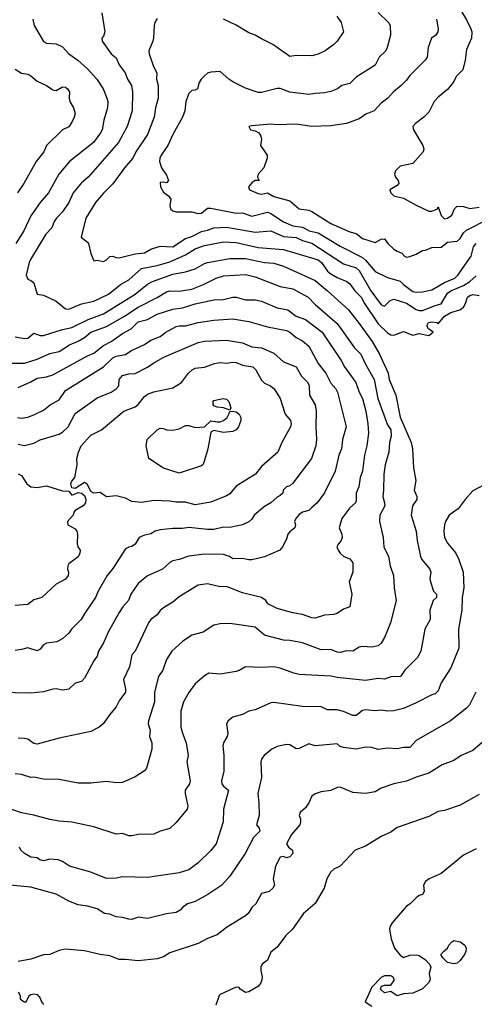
# Model space of a CAD drawing. Header units: metres. Extents: x -46681 to -43747, y -240911 to -237677.
# Tile 274 of 656: x -45407 to -45335, y -239890 to -239735. Entities that reach past the tile are written whole.
import ezdxf

# ---------------------------------------------------------------- set-up
doc = ezdxf.new("R2010")
doc.units = ezdxf.units.M
doc.layers.add('CONTOUR_INDEX', color=1, linetype='Continuous')
doc.layers.add('CONTOUR_INTER', color=3, linetype='Continuous')

msp = doc.modelspace()

# ---------------------------------------------------------------- linework, layer by layer
at = {"layer": 'CONTOUR_INDEX'}
for points, elevation in [([(-45385.1, -239734.42), (-45385.45, -239735.02), (-45385.56, -239735.52), (-45385.65, -239737.52), (-45385.78, -239738.02), (-45386.42, -239739.52), (-45386.36, -239740.02), (-45385.7, -239742.02), (-45385.13, -239743.02), (-45385.18, -239744.02), (-45384.93, -239745.02), (-45384.96, -239747.02), (-45385.35, -239748.52), (-45385.55, -239750.02), (-45386.6, -239752.79), (-45388.45, -239755.52), (-45388.96, -239756.52), (-45390.28, -239758.02), (-45392.1, -239760.59), (-45393.6, -239762.03), (-45394.85, -239763.52), (-45396.37, -239766.02), (-45397.11, -239769.02), (-45396.1, -239769.79), (-45395.97, -239770.02), (-45395.6, -239771.6), (-45395.1, -239772.76), (-45394.6, -239772.66), (-45393.6, -239772.84), (-45393.1, -239772.58), (-45392.6, -239772.08), (-45392.1, -239772.01), (-45391.6, -239772.23), (-45391.1, -239772.28), (-45388.6, -239771.65), (-45387.1, -239771.49), (-45386.1, -239770.9), (-45384.6, -239770.44), (-45382.6, -239770.53), (-45380.6, -239769.23), (-45379.6, -239768.92), (-45378.1, -239768.13), (-45377.1, -239767.92), (-45376.1, -239767.51), (-45374.1, -239767.41), (-45369.6, -239768.23), (-45367.1, -239768.01), (-45365.1, -239768.9), (-45363.1, -239769.07), (-45362.09, -239769.52), (-45360.6, -239769.98), (-45355.6, -239773.22), (-45353.6, -239773.84), (-45353.1, -239774.26), (-45351.26, -239777.52), (-45349.6, -239779.73), (-45349.1, -239779.93), (-45348.2, -239779.02), (-45347.6, -239778.81), (-45345.6, -239779.43), (-45344.1, -239780.43), (-45343.6, -239780.61), (-45343.1, -239780.62), (-45341.1, -239779.83), (-45340.1, -239779.57), (-45339.1, -239777.87), (-45338.6, -239777.48), (-45336.6, -239776.68), (-45335.58, -239776.02), (-45334.6, -239775.12)], 80), ([(-45356.63, -239734.02), (-45355.98, -239735.02), (-45355.59, -239736.52), (-45356.61, -239738.02), (-45357.1, -239738.53), (-45358.51, -239739.52), (-45359.6, -239740.03), (-45360.6, -239740.29), (-45363.1, -239740.27), (-45364.1, -239740.43), (-45366.76, -239738.52), (-45368.6, -239737.64), (-45369.56, -239737.02), (-45370.6, -239736.66), (-45372.6, -239735.44), (-45374.6, -239734.51)], 80), ([(-45407.22, -239797.52), (-45406.6, -239797.63), (-45405.6, -239797.5), (-45404.6, -239797.13), (-45403.1, -239796.36), (-45402.02, -239795.52), (-45400.6, -239794.74), (-45399.6, -239793.26), (-45393.59, -239789.52), (-45392.1, -239788.09), (-45391.6, -239787.86), (-45390.1, -239787.55), (-45389.27, -239787.02), (-45387.1, -239785.98), (-45386.1, -239785.32), (-45384.6, -239784.7), (-45383.7, -239784.02), (-45382.1, -239783.17), (-45381.6, -239783.03), (-45380.6, -239783.03), (-45378.6, -239782.49), (-45376.1, -239782.12), (-45373.1, -239781.95), (-45370.6, -239782.36), (-45367.6, -239783.18), (-45364.6, -239783.78), (-45364.1, -239784.04), (-45363.1, -239784.87), (-45362.1, -239785.39), (-45361.1, -239786.26), (-45359.6, -239789.02), (-45358.39, -239790.52), (-45357.6, -239792.09), (-45356.8, -239793.02), (-45356.54, -239793.52), (-45355.16, -239799.02), (-45355.73, -239801.02), (-45355.92, -239802.52), (-45356.34, -239803.52), (-45356.9, -239806.02), (-45358.6, -239809.45), (-45359.76, -239811.02), (-45360.6, -239811.8), (-45361.1, -239812.24), (-45362.1, -239812.54), (-45362.6, -239812.87), (-45363.14, -239813.52), (-45363.36, -239814.02), (-45363.19, -239814.52), (-45363.32, -239815.02), (-45364.1, -239815.62), (-45364.38, -239816.02), (-45364.6, -239816.82), (-45365.23, -239818.02), (-45365.69, -239818.52), (-45368.1, -239819.59), (-45370.1, -239820.08), (-45370.6, -239820.09), (-45371.6, -239819.86), (-45373.1, -239819.9), (-45373.63, -239819.52), (-45374.6, -239819.2), (-45377.6, -239819.17), (-45380.1, -239819.5), (-45381.6, -239820.02), (-45382.6, -239820.21), (-45383.1, -239820.46), (-45384.23, -239821.52), (-45386.6, -239822.59), (-45388.1, -239823.83), (-45389.24, -239825.52), (-45389.61, -239826.52), (-45390.52, -239827.52), (-45391.1, -239828.42), (-45392.86, -239831.52), (-45393.6, -239833.22), (-45394.36, -239834.52), (-45394.6, -239835.31), (-45395.14, -239836.02), (-45396.6, -239838.79), (-45397.1, -239839.34), (-45398.1, -239839.58), (-45399.1, -239840.54), (-45400.1, -239840.7), (-45401.1, -239840.49), (-45401.6, -239840.52), (-45403.1, -239840.97), (-45405.1, -239841.18), (-45410.1, -239841.03)], 85), ([(-45334.66, -239841.02), (-45335.62, -239843.02), (-45336.1, -239843.54), (-45338.66, -239845.52), (-45344.1, -239848.66), (-45345.1, -239849.77), (-45346.1, -239849.77), (-45347.1, -239849.95), (-45348.6, -239849.84), (-45350.1, -239850.06), (-45351.1, -239849.78), (-45352.1, -239849.73), (-45353.6, -239850.03), (-45355.6, -239849.76), (-45356.1, -239849.61), (-45356.6, -239849.19), (-45360.1, -239849.51), (-45361.1, -239849.19), (-45362.6, -239849.94), (-45363.1, -239849.99), (-45364.1, -239849.33), (-45364.6, -239849.27), (-45366.1, -239849.58), (-45366.96, -239850.02), (-45368.16, -239851.02), (-45368.52, -239851.52), (-45368.7, -239852.02), (-45368.6, -239854.52), (-45369.17, -239857.02), (-45368.99, -239858.52), (-45368.94, -239860.52), (-45369.35, -239862.02), (-45368.96, -239862.52), (-45368.84, -239863.02), (-45369.85, -239864.02), (-45371.16, -239866.52), (-45373.6, -239870.1), (-45374.88, -239871.52), (-45377.09, -239873.02), (-45379.1, -239874.11), (-45380.31, -239874.52), (-45381.1, -239875.09), (-45381.47, -239875.52), (-45382.1, -239875.86), (-45383.6, -239876.08), (-45386.6, -239876.84), (-45388.1, -239876.6), (-45389.1, -239876.96), (-45389.6, -239876.94), (-45390.6, -239876.64), (-45391.6, -239876.53), (-45392.6, -239876.11), (-45393.42, -239876.02), (-45394.6, -239875.29), (-45396.1, -239874.88), (-45397.6, -239874.67), (-45399.1, -239874.06), (-45401.1, -239872.96), (-45405.1, -239871.87), (-45410.1, -239871.38)], 80)]:
    msp.add_lwpolyline(points, dxfattribs=dict(at, elevation=elevation))
at = {"layer": 'CONTOUR_INTER'}
for points, elevation in [([(-45337.39, -239732.52), (-45336.1, -239734.63), (-45335.42, -239736.02), (-45335.26, -239736.52), (-45335.3, -239737.52), (-45336.1, -239739.32), (-45336.31, -239741.02), (-45336.72, -239742.52), (-45337.71, -239743.52), (-45338.25, -239744.52), (-45339.1, -239745.62), (-45340.6, -239746.84), (-45341.24, -239747.52), (-45342.1, -239749.25), (-45342.88, -239750.02), (-45344.21, -239751.02), (-45344.61, -239751.52), (-45344.49, -239752.02), (-45343.01, -239754.52), (-45342.87, -239755.02), (-45343, -239755.52), (-45344.6, -239757.34), (-45346.6, -239757.76), (-45347.36, -239758.52), (-45347.5, -239759.02), (-45347.37, -239759.52), (-45346.95, -239760.02), (-45346.82, -239760.52), (-45347.1, -239760.81), (-45348.24, -239761.52), (-45348.11, -239762.02), (-45347.6, -239762.47), (-45346.1, -239762.83), (-45344.1, -239763.97), (-45342.1, -239764.92), (-45341.6, -239764.91), (-45341.1, -239764.7), (-45340.73, -239764.52), (-45340.6, -239764.23), (-45340.1, -239765.6), (-45339.6, -239766.11), (-45339.1, -239765.98), (-45338.42, -239765.52), (-45338.02, -239764.52), (-45337.6, -239764.1), (-45336.6, -239764.16), (-45335.6, -239764.46), (-45334.1, -239764.27)], 77), ([(-45393.85, -239733.52), (-45393.38, -239736.52), (-45393.6, -239737.19), (-45393.84, -239737.52), (-45393.81, -239738.02), (-45392.39, -239740.02), (-45391.6, -239740.63), (-45391.1, -239741.72), (-45390.15, -239743.02), (-45389.8, -239744.02), (-45389.14, -239745.02), (-45388.99, -239746.02), (-45389.06, -239749.02), (-45389.85, -239751.52), (-45391.21, -239754.02), (-45396.04, -239759.52), (-45397.1, -239760.39), (-45398.39, -239762.02), (-45399.09, -239763.52), (-45400.1, -239764.99), (-45401.05, -239766.02), (-45401.38, -239766.52), (-45401.77, -239767.52), (-45402.7, -239768.52), (-45405.14, -239772.52), (-45405.37, -239773.02), (-45405.82, -239775.02), (-45405.6, -239775.66), (-45405.1, -239775.85), (-45404.6, -239776.25), (-45404.1, -239778.01), (-45403.1, -239778.18), (-45401.1, -239779.11), (-45399.6, -239780.35), (-45399.1, -239780.39), (-45397.1, -239779.57), (-45395.1, -239779.12), (-45392.79, -239778.02), (-45390.89, -239776.52), (-45389.6, -239775.75), (-45387.6, -239773.97), (-45385.1, -239773.47), (-45383.1, -239772.91), (-45380.6, -239771.83), (-45379.1, -239770.87), (-45377.6, -239770.34), (-45374.6, -239769.75), (-45372.6, -239769.85), (-45369.1, -239770.66), (-45365.1, -239770.96), (-45359.6, -239772.59), (-45359.05, -239773.02), (-45358.1, -239774.38), (-45357.6, -239774.83), (-45356.6, -239775.39), (-45355.05, -239776.02), (-45354.6, -239776.39), (-45353.78, -239777.52), (-45352.78, -239778.52), (-45352.28, -239779.52), (-45350.1, -239782.74), (-45348.6, -239784.15), (-45348.1, -239784.47), (-45347.6, -239784.52), (-45346.1, -239783.93), (-45344.6, -239784.49), (-45343.6, -239784.26), (-45342.1, -239784.57), (-45341.39, -239784.02), (-45342.15, -239783.52), (-45342.39, -239783.02), (-45342.15, -239782.52), (-45341.6, -239782.39), (-45340.81, -239782.52), (-45340.6, -239782.72), (-45339.6, -239781.5), (-45338.6, -239780.93), (-45337.15, -239780.52), (-45336.6, -239780.06), (-45336.26, -239779.52), (-45335.95, -239778.52), (-45335.6, -239778.24), (-45335.1, -239778.09), (-45334.1, -239778.26)], 81), ([(-45350.1, -239733.48), (-45348.46, -239735.02), (-45348.22, -239735.52), (-45348.16, -239737.02), (-45348.67, -239739.02), (-45348.88, -239739.52), (-45349.92, -239740.52), (-45350.6, -239741.78), (-45353.6, -239743.71), (-45354.6, -239744.69), (-45355.84, -239745.02), (-45356.53, -239745.52), (-45357.6, -239745.94), (-45358.6, -239746.18), (-45360.1, -239746.25), (-45361.1, -239746.44), (-45364.1, -239746.04), (-45365.6, -239745.5), (-45366.1, -239745.48), (-45368.6, -239746.1), (-45369.1, -239746.1), (-45371.1, -239745.44), (-45373.1, -239744.41), (-45373.76, -239744.02), (-45375.1, -239742.79), (-45376.6, -239742.91), (-45377.1, -239743.08), (-45377.6, -239743.49), (-45378.14, -239744.02), (-45378.42, -239744.52), (-45378.7, -239745.52), (-45379.1, -239745.76), (-45379.6, -239745.79), (-45380.1, -239746.28), (-45380.56, -239747.52), (-45380.73, -239749.02), (-45381.06, -239750.02), (-45382.6, -239752.74), (-45383.38, -239754.52), (-45384.47, -239756.02), (-45384.68, -239756.52), (-45384.72, -239757.02), (-45384.43, -239758.02), (-45383.6, -239759.19), (-45383.29, -239760.02), (-45383.6, -239760.43), (-45384.1, -239760.3), (-45384.6, -239760.37), (-45384.59, -239761.02), (-45384.1, -239761.87), (-45383.23, -239762.52), (-45382.92, -239763.02), (-45383.11, -239764.02), (-45383, -239764.52), (-45382.6, -239764.84), (-45382.1, -239765.02), (-45379.6, -239764.98), (-45378.6, -239765.28), (-45378.1, -239765.2), (-45377.1, -239764.43), (-45376.6, -239764.41), (-45372.6, -239765.19), (-45371.6, -239765.18), (-45370.1, -239765.7), (-45367.6, -239765.06), (-45367.1, -239765.25), (-45365.1, -239766.56), (-45363.6, -239767.19), (-45362.1, -239767.42), (-45361, -239768.02), (-45359.6, -239768.34), (-45356.1, -239770.43), (-45352.6, -239772.25), (-45352.1, -239772.64), (-45350.6, -239774.46), (-45348.6, -239775.39), (-45346.6, -239775.97), (-45346.09, -239776.52), (-45344.6, -239777.6), (-45344.1, -239777.7), (-45343.1, -239777.64), (-45341.6, -239777.36), (-45339.6, -239776.19), (-45337.98, -239775.52), (-45337.46, -239775.02), (-45335.39, -239772.02), (-45335.02, -239770.52), (-45334.6, -239769.99)], 79), ([(-45404.77, -239734.52), (-45404.58, -239735.52), (-45403.1, -239738.04), (-45402.6, -239738.3), (-45401.1, -239738.42), (-45400.1, -239738.88), (-45399.1, -239740.02), (-45397.66, -239741.02), (-45396.1, -239742.36), (-45394.67, -239744.02), (-45393.67, -239745.52), (-45393.04, -239747.02), (-45392.88, -239747.52), (-45392.95, -239748.52), (-45393.54, -239750.52), (-45393.78, -239752.02), (-45394.09, -239752.52), (-45395.19, -239754.02), (-45398.97, -239757.02), (-45400.68, -239759.02), (-45402.3, -239762.02), (-45403.62, -239763.52), (-45405.1, -239765.65), (-45406.22, -239768.02), (-45407.47, -239770.02)], 82), ([(-45340.84, -239734.52), (-45340.59, -239736.02), (-45340.63, -239736.52), (-45340.99, -239737.02), (-45341.63, -239737.52), (-45342.2, -239739.02), (-45342.35, -239740.52), (-45342.6, -239740.96), (-45345.1, -239743.42), (-45345.6, -239744.15), (-45346.44, -239745.02), (-45347.67, -239746.02), (-45348.56, -239747.02), (-45349.6, -239747.81), (-45350.75, -239749.02), (-45352.03, -239749.52), (-45353.1, -239750.26), (-45355.1, -239751.02), (-45357.6, -239751.4), (-45360.6, -239751.51), (-45363.1, -239751.13), (-45366.1, -239751.24), (-45367.1, -239751.13), (-45370.1, -239751.37), (-45370.58, -239751.52), (-45370.33, -239752.02), (-45369.6, -239752.17), (-45368.97, -239752.52), (-45368.66, -239753.02), (-45368.6, -239753.52), (-45368.75, -239754.52), (-45367.68, -239756.02), (-45367.68, -239756.52), (-45368.21, -239758.02), (-45369.08, -239759.02), (-45369.22, -239759.52), (-45368.94, -239760.02), (-45369.6, -239760.04), (-45370.1, -239760.43), (-45370.61, -239761.02), (-45370.48, -239761.52), (-45369.1, -239762.12), (-45368.6, -239762.19), (-45367.6, -239762), (-45366.6, -239762.57), (-45364.1, -239763.28), (-45362.63, -239764.52), (-45361.1, -239764.75), (-45360.6, -239764.97), (-45357.6, -239766.86), (-45354.6, -239768.16), (-45353.6, -239768.44), (-45352.6, -239769.2), (-45350.6, -239769.87), (-45349.6, -239769.32), (-45349.1, -239769.28), (-45348.59, -239770.02), (-45347.6, -239770.89), (-45347.1, -239771.23), (-45346.34, -239771.52), (-45345.92, -239772.02), (-45345.6, -239772.15), (-45345.1, -239772.07), (-45344.1, -239771.7), (-45343.1, -239771.14), (-45342.6, -239771.08), (-45341.6, -239770.63), (-45340.1, -239770.58), (-45339.1, -239769.79), (-45337.6, -239769.63), (-45337.1, -239769.24), (-45336.6, -239768.34), (-45336.1, -239767.89), (-45332.6, -239766.11)], 78), ([(-45407.6, -239742.44), (-45406.6, -239743.04), (-45405.6, -239743.24), (-45405.1, -239743.49), (-45404.1, -239744.32), (-45402.6, -239744.99), (-45401.6, -239745.68), (-45401.1, -239745.8), (-45400.1, -239745.2), (-45399.6, -239745.26), (-45399.28, -239745.52), (-45399, -239746.02), (-45399.04, -239747.02), (-45398.91, -239747.52), (-45398.35, -239748.52), (-45398.1, -239749.43), (-45398.22, -239750.02), (-45398.6, -239750.79), (-45399.1, -239751.53), (-45400.1, -239752.05), (-45402.64, -239754.52), (-45403.05, -239755.52), (-45404.24, -239757.02), (-45406.23, -239760.52), (-45407.21, -239762.02)], 83), ([(-45407.6, -239784.76), (-45406.1, -239785.03), (-45405.6, -239784.99), (-45404.6, -239784.22), (-45403.6, -239784.57), (-45403.1, -239784.55), (-45400.1, -239783.6), (-45398.6, -239783.32), (-45396.01, -239782.02), (-45393.6, -239781.13), (-45388.58, -239778.02), (-45386.6, -239776.43), (-45385.85, -239776.02), (-45382.6, -239774.85), (-45380.6, -239774.48), (-45379.1, -239774.04), (-45377.6, -239773.16), (-45377.1, -239773), (-45373.6, -239772.4), (-45371.1, -239772.36), (-45368.1, -239773), (-45366.6, -239773.1), (-45365.1, -239773.62), (-45360.1, -239775.89), (-45358.1, -239777.49), (-45354.81, -239780.52), (-45353.1, -239782.65), (-45351.05, -239785.52), (-45349.9, -239787.52), (-45348.51, -239790.52), (-45348.34, -239791.52), (-45347.29, -239794.02), (-45346.6, -239797.47), (-45344.87, -239801.52), (-45344.64, -239802.52), (-45344.49, -239805.52), (-45344.14, -239807.52), (-45344.41, -239809.02), (-45344, -239810.02), (-45344, -239810.52), (-45344.67, -239811.52), (-45344.88, -239813.02), (-45344.09, -239815.52), (-45343.93, -239817.02), (-45343.38, -239819.52), (-45343.2, -239820.02), (-45341.92, -239821.52), (-45341.77, -239822.02), (-45341.91, -239823.02), (-45341.82, -239823.52), (-45341.34, -239825.02), (-45340.85, -239825.52), (-45340.87, -239826.02), (-45341.37, -239826.52), (-45341.92, -239828.02), (-45341.85, -239829.52), (-45342.69, -239831.02), (-45343.32, -239834.52), (-45343.88, -239835.52), (-45345.9, -239837.52), (-45346.59, -239838.52), (-45348.1, -239838.56), (-45349.1, -239838.96), (-45350.1, -239838.84), (-45352.1, -239839.17), (-45356.6, -239838.69), (-45357.6, -239838.45), (-45362.6, -239838.19), (-45363.44, -239838.02), (-45365.6, -239837.18), (-45366.6, -239836.97), (-45368.6, -239837.09), (-45371.1, -239836.97), (-45372.1, -239837.59), (-45372.6, -239837.71), (-45375.1, -239838.14), (-45376.92, -239838.02), (-45377.6, -239838.4), (-45379.1, -239839.66), (-45380.1, -239841.04), (-45380.95, -239842.52), (-45381.33, -239844.02), (-45381.34, -239846.52), (-45381.1, -239847.51), (-45380.5, -239849.02), (-45380.2, -239851.02), (-45380.39, -239852.02), (-45379.88, -239855.02), (-45379.99, -239855.52), (-45380.64, -239856.52), (-45380.68, -239857.02), (-45380.26, -239859.02), (-45380.36, -239859.52), (-45382.1, -239861.64), (-45383.1, -239862.56), (-45384.6, -239862.98), (-45385.6, -239863.46), (-45388.1, -239863.5), (-45389.1, -239863.75), (-45389.6, -239863.73), (-45390.6, -239863.39), (-45391.6, -239863.47), (-45395.1, -239862.32), (-45398.6, -239861.57), (-45400.6, -239861.43), (-45402.1, -239861.17), (-45404.6, -239860.47), (-45406.6, -239860.12), (-45408.1, -239859.59)], 82), ([(-45408.1, -239788.93), (-45406.1, -239788.94), (-45404.1, -239788.32), (-45402.1, -239787.41), (-45400.6, -239787.1), (-45399, -239786.02), (-45397.6, -239785.45), (-45396.6, -239784.86), (-45395.6, -239784.02), (-45393.1, -239783.15), (-45390.26, -239781.52), (-45388.1, -239780.1), (-45385.1, -239778.58), (-45383.6, -239777.68), (-45383.1, -239777.51), (-45381.6, -239777.56), (-45379.6, -239777.26), (-45377.75, -239776.52), (-45375.76, -239775.52), (-45374.6, -239775.14), (-45371.1, -239774.89), (-45369.6, -239775.28), (-45365.6, -239776.83), (-45363.6, -239777.21), (-45361.2, -239778.52), (-45360.1, -239779.65), (-45356.6, -239782.69), (-45353.83, -239786.52), (-45352.82, -239787.52), (-45352.17, -239789.02), (-45350.72, -239791.52), (-45350.15, -239794.52), (-45348.6, -239798.68), (-45348.08, -239799.52), (-45348.06, -239800.52), (-45348.31, -239801.52), (-45348.41, -239803.02), (-45348.97, -239805.02), (-45349.18, -239806.52), (-45349.23, -239809.02), (-45349.38, -239810.02), (-45349.08, -239811.02), (-45349.06, -239811.52), (-45349.86, -239813.02), (-45349.88, -239814.02), (-45349.32, -239816.52), (-45349.19, -239818.02), (-45348.49, -239819.52), (-45348.18, -239821.02), (-45347.65, -239822.52), (-45347.58, -239824.52), (-45347.27, -239826.52), (-45348.16, -239830.02), (-45349.1, -239832.34), (-45349.6, -239833.25), (-45350.1, -239833.69), (-45351.1, -239833.87), (-45352.6, -239833.78), (-45353.1, -239833.9), (-45354.1, -239834.54), (-45355.1, -239834.47), (-45356.1, -239834.72), (-45356.6, -239834.66), (-45357.6, -239834.25), (-45359.1, -239834.28), (-45362.1, -239833.22), (-45364.1, -239832.83), (-45365.1, -239832.77), (-45368.1, -239831.99), (-45369.6, -239830.71), (-45373.6, -239830.15), (-45375.1, -239830.18), (-45376.1, -239830.4), (-45377.82, -239831.52), (-45379.6, -239832.01), (-45381.1, -239833.01), (-45382.77, -239834.52), (-45383.6, -239835.82), (-45384.22, -239837.52), (-45384.89, -239838.52), (-45385.53, -239841.02), (-45385.51, -239842.52), (-45386.46, -239845.52), (-45386.5, -239846.02), (-45386.22, -239847.02), (-45386.29, -239848.02), (-45385.95, -239849.02), (-45385.93, -239850.02), (-45386.78, -239853.02), (-45387.1, -239853.47), (-45388.6, -239854.39), (-45390.6, -239855.31), (-45391.6, -239855.37), (-45393.1, -239855.14), (-45395.6, -239855.39), (-45397.6, -239855.41), (-45400.6, -239854.82), (-45403.1, -239854.75), (-45404.6, -239854.44), (-45405.1, -239854.52), (-45406.6, -239854.05), (-45407.6, -239853.9)], 83), ([(-45407.1, -239792.77), (-45405.1, -239791.89), (-45404.1, -239791.3), (-45402.6, -239791.11), (-45401.6, -239790.79), (-45396.1, -239787.76), (-45395.1, -239787.36), (-45393.6, -239786.14), (-45392.38, -239785.52), (-45390.6, -239784.26), (-45389.22, -239783.52), (-45388.1, -239782.39), (-45386.6, -239782.05), (-45385.1, -239781.21), (-45382.6, -239780.39), (-45381.1, -239780.19), (-45379.1, -239779.58), (-45376.1, -239778.92), (-45374.6, -239778.89), (-45373.1, -239778.49), (-45372.6, -239778.48), (-45371.1, -239778.91), (-45369.6, -239778.93), (-45368.6, -239779.13), (-45366.1, -239780.2), (-45364.38, -239780.52), (-45363.1, -239781.52), (-45361.6, -239782.02), (-45358.99, -239784.02), (-45355.95, -239788.52), (-45355.44, -239789.52), (-45353.64, -239792.02), (-45353.11, -239793.52), (-45352.56, -239794.52), (-45352.04, -239796.52), (-45351.72, -239798.52), (-45351.65, -239800.02), (-45351.87, -239802.02), (-45352.29, -239803.52), (-45352.56, -239806.02), (-45352.97, -239807.02), (-45353.15, -239808.52), (-45353.59, -239809.52), (-45353.6, -239810.72), (-45353.68, -239811.02), (-45354.6, -239811.85), (-45355.86, -239813.52), (-45356.25, -239815.02), (-45355.85, -239816.02), (-45355.81, -239816.52), (-45355.98, -239817.02), (-45356.4, -239817.52), (-45356.62, -239818.02), (-45356.46, -239818.52), (-45356.1, -239819.02), (-45355.53, -239819.52), (-45354.6, -239819.91), (-45354.13, -239820.52), (-45354.13, -239822.02), (-45354.7, -239823.52), (-45354.25, -239825.52), (-45354.58, -239827.52), (-45355.6, -239827.87), (-45356.6, -239828.55), (-45357.1, -239828.71), (-45358.6, -239828.81), (-45360.1, -239829.31), (-45360.6, -239829.24), (-45362.1, -239828.72), (-45363.6, -239828.47), (-45366.1, -239827.74), (-45367.57, -239827.02), (-45367.91, -239826.52), (-45368.6, -239826.03), (-45371.6, -239825.3), (-45374.1, -239824.26), (-45375.1, -239824.31), (-45377.1, -239823.85), (-45378.6, -239824.06), (-45381.6, -239825.93), (-45382.6, -239826.78), (-45384.1, -239827.68), (-45384.6, -239828.1), (-45385.1, -239828.78), (-45386.1, -239829.49), (-45386.47, -239830.02), (-45388.59, -239834.52), (-45389.1, -239835.11), (-45389.5, -239837.02), (-45390.43, -239839.02), (-45390.12, -239840.52), (-45390.13, -239841.02), (-45391.1, -239842.37), (-45391.6, -239843.3), (-45392.61, -239844.52), (-45393.63, -239846.02), (-45394.27, -239846.52), (-45395.6, -239847.21), (-45400.6, -239848.3), (-45404.1, -239849.25), (-45404.6, -239849.15), (-45405.6, -239848.45), (-45406.1, -239848.31), (-45407.1, -239848.28)], 84), ([(-45407.1, -239801.77), (-45406.1, -239801.99), (-45404.6, -239801.58), (-45403.6, -239801.07), (-45400.6, -239800.19), (-45400.1, -239799.87), (-45399.21, -239799.02), (-45398.1, -239796.93), (-45394.6, -239794.42), (-45392.4, -239793.52), (-45391.59, -239793.02), (-45391.19, -239792.52), (-45391.12, -239791.52), (-45390.6, -239790.92), (-45389.6, -239790.61), (-45388.6, -239790.59), (-45386.6, -239789.58), (-45385.6, -239788.87), (-45384.03, -239788.02), (-45378.6, -239785.69), (-45377.6, -239785.45), (-45374.1, -239785.33), (-45371.6, -239785.74), (-45370.1, -239786.36), (-45368.6, -239786.52), (-45366.6, -239787.36), (-45365.1, -239788.71), (-45363.09, -239789.52), (-45362.24, -239791.02), (-45361.22, -239792.02), (-45361.02, -239792.52), (-45360.95, -239794.02), (-45360.05, -239795.52), (-45359.91, -239796.52), (-45359.97, -239799.02), (-45359.85, -239801.02), (-45359.96, -239802.02), (-45360.66, -239804.02), (-45363.6, -239807.93), (-45364.1, -239808.33), (-45364.62, -239808.52), (-45365.13, -239809.02), (-45365.18, -239809.52), (-45365.6, -239809.91), (-45366.1, -239810.13), (-45367.08, -239811.02), (-45368.1, -239811.63), (-45369.71, -239813.02), (-45370.1, -239813.63), (-45370.6, -239814.03), (-45371.6, -239814.51), (-45373.6, -239814.94), (-45374.6, -239814.89), (-45376.1, -239815.27), (-45377.1, -239815.28), (-45380.1, -239814.94), (-45381.1, -239815.13), (-45382.6, -239815.13), (-45384.6, -239815.34), (-45385.39, -239815.52), (-45386.1, -239815.93), (-45387.1, -239816.14), (-45387.92, -239816.52), (-45388.6, -239817.56), (-45389.1, -239817.98), (-45389.6, -239818.05), (-45390.1, -239818.32), (-45392.1, -239821.44), (-45393.01, -239822.52), (-45394.42, -239825.02), (-45394.84, -239826.02), (-45396.57, -239828.52), (-45397.12, -239829.52), (-45398.68, -239831.02), (-45399.1, -239831.66), (-45400.01, -239832.52), (-45400.97, -239833.02), (-45402.6, -239833.23), (-45403.1, -239833.5), (-45403.6, -239834.19), (-45404.1, -239834.44), (-45405.6, -239833.97), (-45406.6, -239834.27), (-45407.6, -239834.41)], 86), ([(-45376.03, -239789.02), (-45375.1, -239788.83), (-45374.1, -239788.94), (-45373.1, -239788.79), (-45372.6, -239788.86), (-45371.6, -239789.27), (-45369.96, -239789.52), (-45369.48, -239790.02), (-45368.6, -239791.63), (-45368.1, -239792.11), (-45367.15, -239792.52), (-45366.58, -239793.02), (-45365.62, -239794.52), (-45364.82, -239797.02), (-45364, -239798.02), (-45363.87, -239798.52), (-45363.97, -239799.02), (-45365.37, -239801.52), (-45366, -239803.02), (-45368.6, -239805.28), (-45369.51, -239806.52), (-45372.6, -239808.4), (-45373.6, -239809.63), (-45374.1, -239809.96), (-45376.6, -239810.93), (-45379.1, -239811.37), (-45380.6, -239810.92), (-45382.1, -239810.93), (-45383.1, -239810.76), (-45385.6, -239810.7), (-45387.6, -239811.01), (-45389.1, -239810.85), (-45390.1, -239810.32), (-45391.6, -239809.95), (-45393.1, -239810.09), (-45394.1, -239809.43), (-45395.1, -239809.52), (-45395.6, -239809.26), (-45396.1, -239808.12), (-45396.6, -239807.81), (-45398.1, -239808.8), (-45398.6, -239808.65), (-45398.77, -239808.02), (-45398.6, -239807.6), (-45398.13, -239807.02), (-45397.75, -239805.02), (-45397.79, -239804.02), (-45397.57, -239803.02), (-45397.15, -239802.02), (-45395.6, -239800.33), (-45393.91, -239799.52), (-45390.39, -239796.52), (-45388.6, -239795.87), (-45388.1, -239795.51), (-45387.1, -239794.2), (-45386.6, -239793.87), (-45385.6, -239793.46), (-45382.6, -239792.84), (-45381.25, -239792.02), (-45380.14, -239790.52), (-45379.56, -239790.02), (-45379.1, -239789.75), (-45377.6, -239789.57), (-45376.03, -239789.02)], 87), ([(-45374.64, -239794.52), (-45374.1, -239794.64), (-45373.76, -239795.02), (-45373.45, -239796.02), (-45373.6, -239796.39), (-45374.6, -239796.01), (-45375.6, -239795.91), (-45376.1, -239795.71), (-45376.21, -239795.52), (-45376.23, -239795.02), (-45376.1, -239794.85), (-45374.64, -239794.52)], 88), ([(-45373.74, -239797.02), (-45373.6, -239796.61), (-45373.1, -239796.54), (-45372.6, -239796.63), (-45372.1, -239796.99), (-45371.87, -239797.52), (-45371.86, -239798.02), (-45372.2, -239799.02), (-45372.6, -239799.52), (-45373.1, -239799.75), (-45374.6, -239799.91), (-45376.1, -239799.61), (-45376.6, -239799.88), (-45377.09, -239802.52), (-45377.67, -239804.52), (-45377.87, -239805.02), (-45378.1, -239805.21), (-45381.6, -239806.33), (-45384.1, -239805.58), (-45386.41, -239804.02), (-45386.84, -239802.02), (-45386.69, -239801.02), (-45385.1, -239799.48), (-45384.6, -239799.24), (-45384.1, -239799.29), (-45383.6, -239799.52), (-45382.6, -239799.56), (-45381.6, -239799.34), (-45380.6, -239798.83), (-45380.1, -239798.83), (-45379.1, -239799.13), (-45377.6, -239799.03), (-45376.6, -239798.07), (-45375.6, -239798.25), (-45375.1, -239798.23), (-45374.58, -239798.02), (-45373.99, -239797.52), (-45373.74, -239797.02)], 88), ([(-45407.1, -239806.48), (-45406.6, -239806.74), (-45405.73, -239808.02), (-45405.1, -239808.51), (-45404.1, -239808.6), (-45402.6, -239808.37), (-45400.1, -239809.15), (-45399.1, -239809.21), (-45398.6, -239809.82), (-45397.6, -239809.4), (-45397.1, -239809.54), (-45396.6, -239809.88), (-45396.4, -239810.52), (-45396.43, -239811.02), (-45396.83, -239811.52), (-45398.1, -239812.24), (-45398.29, -239812.52), (-45398.38, -239813.02), (-45399.3, -239814.02), (-45399.24, -239814.52), (-45398.1, -239815.14), (-45397.81, -239815.52), (-45397.7, -239816.02), (-45397.77, -239817.52), (-45397.65, -239818.02), (-45397.29, -239818.52), (-45397.34, -239819.02), (-45397.6, -239819.59), (-45399.1, -239820.68), (-45399.26, -239821.02), (-45399.29, -239821.52), (-45399.16, -239822.02), (-45399.2, -239822.52), (-45399.6, -239823.12), (-45401.1, -239823.94), (-45403.38, -239826.02), (-45404.6, -239826.38), (-45405.6, -239827.14), (-45407.6, -239827.31)], 87), ([(-45333.01, -239808.02), (-45335.1, -239809.15), (-45336.34, -239810.52), (-45337.42, -239812.02), (-45338.87, -239813.02), (-45339.45, -239814.02), (-45339.61, -239814.52), (-45339.69, -239815.52), (-45339.59, -239816.52), (-45339.1, -239817.45), (-45337.81, -239819.02), (-45337.32, -239820.02), (-45336.65, -239822.02), (-45336.52, -239824.52), (-45336.78, -239826.02), (-45336.85, -239828.02), (-45337.38, -239831.02), (-45337.34, -239834.02), (-45338.6, -239837.16), (-45340.15, -239839.52), (-45340.6, -239840.77), (-45340.79, -239841.02), (-45341.1, -239841.27), (-45341.6, -239841.41), (-45344.1, -239842.71), (-45346.1, -239843.58), (-45347.6, -239843.95), (-45348.6, -239843.99), (-45349.6, -239843.83), (-45350.6, -239843.96), (-45352.1, -239843.78), (-45352.6, -239843.9), (-45353.6, -239844.67), (-45354.1, -239844.72), (-45355.6, -239844.04), (-45356.6, -239843.78), (-45358.1, -239843.81), (-45359.1, -239843.32), (-45362.1, -239843.29), (-45366.6, -239842.66), (-45367.1, -239842.68), (-45369.6, -239843.79), (-45370.6, -239844.03), (-45371.6, -239844.54), (-45373.1, -239844.95), (-45373.85, -239845.52), (-45374.14, -239846.02), (-45373.91, -239847.52), (-45373.99, -239848.02), (-45374.57, -239849.02), (-45374.69, -239849.52), (-45374.52, -239851.02), (-45374.56, -239853.52), (-45374.93, -239855.02), (-45374.83, -239855.52), (-45374.6, -239855.86), (-45373.78, -239856.52), (-45374.59, -239859.52), (-45374.63, -239861.52), (-45375.73, -239865.02), (-45376.6, -239866.06), (-45378.6, -239867.99), (-45380.1, -239869.11), (-45381.6, -239869.6), (-45386.6, -239870.35), (-45390.6, -239870.23), (-45391.6, -239870.41), (-45393.1, -239870.46), (-45395.6, -239869.46), (-45398.99, -239868.52), (-45400.1, -239867.8), (-45400.75, -239867.52), (-45402.1, -239867.41), (-45403.1, -239867.69), (-45403.68, -239867.52), (-45404.1, -239867.2), (-45405.1, -239867.11), (-45406.12, -239866.52), (-45406.66, -239866.02), (-45406.88, -239865.52)], 81), ([(-45333.6, -239848.9), (-45335.1, -239850.23), (-45336.95, -239851.02), (-45338.1, -239851.8), (-45339.94, -239852.52), (-45342.1, -239853.81), (-45344.1, -239854.44), (-45345.6, -239855.1), (-45347.6, -239855.52), (-45349.6, -239856.19), (-45350.6, -239856.78), (-45352.1, -239857.02), (-45354.1, -239856.88), (-45356.1, -239856.01), (-45356.6, -239856.07), (-45357.6, -239856.55), (-45359.1, -239856.75), (-45360.1, -239857.07), (-45360.6, -239857.46), (-45361.08, -239858.52), (-45361.6, -239859.3), (-45362.46, -239860.02), (-45362.59, -239860.52), (-45362.38, -239861.02), (-45362.38, -239861.52), (-45362.53, -239862.02), (-45363.82, -239863.52), (-45364.6, -239865.02), (-45364.31, -239865.52), (-45363.65, -239866.02), (-45363.63, -239866.52), (-45364.1, -239867.08), (-45364.6, -239867.19), (-45365.1, -239867.02), (-45365.6, -239867.09), (-45366.35, -239868.52), (-45366.72, -239870.52), (-45366.54, -239871.52), (-45366.8, -239872.02), (-45367.34, -239872.52), (-45368.6, -239872.84), (-45369.48, -239874.52), (-45370.04, -239875.02), (-45370.69, -239876.02), (-45371.1, -239876.4), (-45374.1, -239878.22), (-45375.6, -239879.42), (-45377.1, -239879.99), (-45378.6, -239880.75), (-45383.1, -239882.25), (-45384.1, -239882.86), (-45385.1, -239883.19), (-45388.1, -239883.54), (-45390.1, -239883.29), (-45391.1, -239883.32), (-45392.6, -239882.7), (-45394.1, -239882.53), (-45396.6, -239881.91), (-45399.6, -239881.68), (-45400.6, -239881.86), (-45402.1, -239882.5), (-45403.1, -239882.55), (-45405.1, -239883.23), (-45407.1, -239883.64)], 79), ([(-45334.1, -239857.21), (-45337.1, -239858.88), (-45339.6, -239859.74), (-45340.6, -239859.91), (-45342.1, -239860.65), (-45347.1, -239862.42), (-45348.1, -239863.13), (-45349.6, -239863.82), (-45352.1, -239865.37), (-45353.76, -239866.02), (-45356.1, -239868.55), (-45357.1, -239869), (-45357.6, -239869.42), (-45358.21, -239870.52), (-45358.65, -239872.02), (-45360.1, -239874.42), (-45361.92, -239876.02), (-45363.64, -239878.52), (-45364.71, -239879.52), (-45366.1, -239881.33), (-45367.1, -239882.16), (-45367.6, -239883.4), (-45368.45, -239884.02), (-45368.67, -239884.52), (-45368.69, -239885.02), (-45368.49, -239886.02), (-45368.53, -239886.52), (-45368.68, -239887.02), (-45369.06, -239887.52), (-45370.6, -239888.41), (-45371.1, -239888.54), (-45371.95, -239888.02), (-45372.1, -239887.75), (-45372.6, -239887.69), (-45375.1, -239888.86), (-45375.29, -239889.02), (-45375.8, -239890.52)], 78), ([(-45334.6, -239865.77), (-45336.6, -239866.8), (-45340.1, -239869.72), (-45342.02, -239870.52), (-45342.6, -239870.98), (-45342.93, -239871.52), (-45342.8, -239872.52), (-45343.08, -239873.02), (-45343.6, -239873.2), (-45344.1, -239873.56), (-45345.03, -239874.52), (-45345.6, -239874.85), (-45347.89, -239877.52), (-45348.18, -239878.02), (-45348.28, -239878.52), (-45348.05, -239880.02), (-45347.49, -239881.52), (-45346.6, -239882.63), (-45346.1, -239883.01), (-45345.1, -239882.61), (-45344.1, -239882.55), (-45343.6, -239882.69), (-45342.6, -239883.33), (-45341.99, -239884.02), (-45341.74, -239884.52), (-45342, -239885.52), (-45341.89, -239886.52), (-45342.13, -239887.02), (-45343.1, -239887.93), (-45344.6, -239888.64), (-45346.1, -239888.71), (-45347.1, -239889.03), (-45348.1, -239888.35), (-45349.1, -239888.57), (-45349.72, -239888.02), (-45349.56, -239887.52), (-45349.1, -239887.35), (-45348.1, -239887.38), (-45347.51, -239886.52), (-45347.77, -239886.02), (-45348.1, -239885.89), (-45349.1, -239885.9), (-45349.6, -239886.14), (-45351.1, -239887.66), (-45352.15, -239890.02), (-45351.1, -239890.68)], 77), ([(-45338.45, -239880.52), (-45338.1, -239880.32), (-45337.1, -239880.5), (-45336.36, -239881.02), (-45336.19, -239881.52), (-45336.23, -239882.02), (-45336.44, -239882.52), (-45337.1, -239883.47), (-45337.6, -239883.88), (-45338.1, -239883.97), (-45339.1, -239883.77), (-45339.88, -239883.02), (-45340.16, -239882.52), (-45339.78, -239882.02), (-45339.14, -239881.52), (-45338.89, -239881.02), (-45338.45, -239880.52)], 77), ([(-45407.1, -239888.42), (-45406.8, -239889.02), (-45406.8, -239889.52), (-45406.18, -239890.02), (-45405.84, -239890.02), (-45405.35, -239889.02), (-45405.1, -239888.84), (-45404.6, -239888.73), (-45404.1, -239888.86), (-45403.6, -239889.43), (-45403.43, -239890.02), (-45403.1, -239890.44)], 79)]:
    msp.add_lwpolyline(points, dxfattribs=dict(at, elevation=elevation))

doc.saveas('drawing.dxf')
